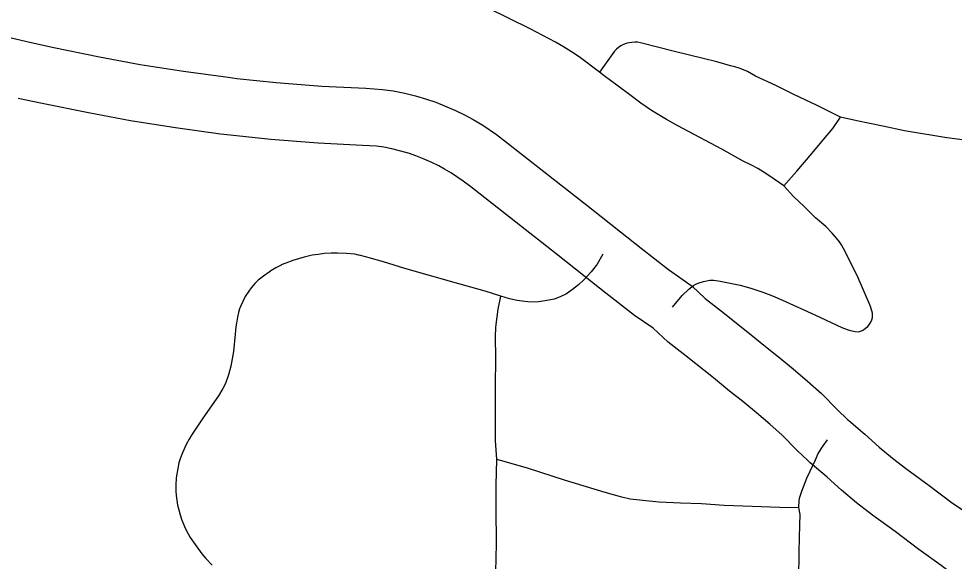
# Model space of a CAD drawing. Extents: x -19 to 366, y -4 to 359.
# Drawn here: x 147.247 to 148.022, y 194.29 to 194.739 of the extents above; entities that cross this region are included whole.
import ezdxf

# ---------------------------------------------------------------- set-up
doc = ezdxf.new("R2010")
doc.units = 0
for name, color, linetype in [('Level 10', 7, 'Continuous'), ('Level 33', 7, 'Continuous'), ('Level 60', 7, 'Continuous')]:
    doc.layers.add(name, color=color, linetype=linetype)

msp = doc.modelspace()

# ---------------------------------------------------------------- linework, layer by layer
at = {"layer": 'Level 10'}
for points in [[(147.24004, 194.72379), (147.25756, 194.71951), (147.27637, 194.71551), (147.31441, 194.70774), (147.34802, 194.70137), (147.38395, 194.69577), (147.42073, 194.6908), (147.42796, 194.68989), (147.46052, 194.6866), (147.49849, 194.68348), (147.53498, 194.68178), (147.54855, 194.68081), (147.55757, 194.67961), (147.56703, 194.67766), (147.57597, 194.67541), (147.58496, 194.67286), (147.59273, 194.67022), (147.60002, 194.66732), (147.60918, 194.66335), (147.61665, 194.65975), (147.62377, 194.65592), (147.63161, 194.65107), (147.64293, 194.64335), (147.65056, 194.63762), (147.72162, 194.582), (147.7457, 194.563)], [(147.71641, 194.52579), (147.69237, 194.54477), (147.62175, 194.60004), (147.61537, 194.60483), (147.6058, 194.61136), (147.60008, 194.6149), (147.59517, 194.61754), (147.58947, 194.62028), (147.58183, 194.6236), (147.57636, 194.62578), (147.57088, 194.62763), (147.56373, 194.62967), (147.55648, 194.63149), (147.54965, 194.63289), (147.54373, 194.63369), (147.53219, 194.63451), (147.49544, 194.63623), (147.4562, 194.63945), (147.42262, 194.64284), (147.4146, 194.64385), (147.37713, 194.64891), (147.33996, 194.65471), (147.30526, 194.66128), (147.26671, 194.66916), (147.24701, 194.67335)], [(147.7457, 194.563), (147.76288, 194.54947), (147.78546, 194.53169), (147.80501, 194.51783)], [(147.7727, 194.48321), (147.75729, 194.4936), (147.73359, 194.51228), (147.71641, 194.52579)], [(147.80501, 194.51783), (147.81586, 194.5077), (147.82929, 194.49731), (147.85265, 194.47888), (147.8658, 194.46792), (147.87663, 194.45948), (147.88878, 194.44944), (147.90052, 194.43935), (147.91214, 194.42903), (147.92534, 194.41566), (147.93387, 194.40764)], [(147.90052, 194.37403), (147.89228, 194.38176), (147.87954, 194.39465), (147.86937, 194.40369), (147.85826, 194.41324), (147.84699, 194.42256), (147.83609, 194.43105), (147.82282, 194.4421), (147.80014, 194.46), (147.78515, 194.47159), (147.7727, 194.48321)], [(147.93387, 194.40764), (147.93483, 194.40668), (147.9481, 194.39554), (147.96001, 194.38474), (147.97094, 194.3755), (147.98282, 194.36649), (148.00136, 194.35288), (148.02071, 194.33838), (148.07041, 194.30555)], [(148.02661, 194.2754), (148.01143, 194.28688), (147.9928, 194.30012), (147.97315, 194.31485), (147.95449, 194.32854), (147.94132, 194.33854), (147.92881, 194.34912), (147.91696, 194.35986), (147.90288, 194.37169), (147.90052, 194.37403)]]:
    msp.add_lwpolyline(points, dxfattribs=at)
at = {"layer": 'Level 33'}
for points in [[(147.72841, 194.69515), (147.71146, 194.70766), (147.70508, 194.71194), (147.69858, 194.71606), (147.692, 194.72001), (147.67081, 194.73098), (147.63624, 194.74812)], [(147.92795, 194.6579), (147.90862, 194.6675), (147.88928, 194.67663), (147.87438, 194.68404), (147.85749, 194.69184), (147.85431, 194.69381), (147.85101, 194.69557), (147.8476, 194.69711), (147.84408, 194.69843), (147.8405, 194.69951), (147.83685, 194.70035), (147.82562, 194.7036), (147.81428, 194.7065), (147.7905, 194.71225), (147.76231, 194.71941), (147.75993, 194.71977), (147.75751, 194.71988), (147.7551, 194.71975), (147.75272, 194.71936), (147.7504, 194.71873), (147.74824, 194.71788), (147.74617, 194.71681), (147.74422, 194.71552), (147.74241, 194.71404), (147.74076, 194.71238), (147.73932, 194.71055), (147.72841, 194.69515)], [(147.88097, 194.60088), (147.8694, 194.609), (147.86397, 194.61261), (147.85953, 194.61534), (147.85418, 194.6182), (147.84748, 194.62152), (147.82966, 194.63128), (147.79327, 194.65069), (147.78399, 194.65586), (147.77155, 194.6633), (147.7627, 194.66939), (147.75454, 194.67538), (147.74285, 194.68427), (147.7322, 194.69215), (147.72841, 194.69515)], [(147.88097, 194.60088), (147.89171, 194.61307), (147.90446, 194.6279), (147.91385, 194.63943), (147.92161, 194.64839), (147.92795, 194.6579)], [(148.36047, 194.55885), (148.3471, 194.56106), (148.28614, 194.57201), (148.26587, 194.57576), (148.25889, 194.57716), (148.25195, 194.57878), (148.24507, 194.58061), (148.23826, 194.58265), (148.23149, 194.58488), (148.19741, 194.59693), (148.18727, 194.60026), (148.17888, 194.60278), (148.16758, 194.6058), (148.12014, 194.61791), (148.09731, 194.62407), (148.05513, 194.63443), (148.047, 194.63614), (148.03757, 194.63783), (148.01614, 194.64075), (147.98087, 194.64642), (147.96295, 194.65033), (147.94143, 194.65467), (147.92795, 194.6579)], [(147.78886, 194.50052), (147.79688, 194.51031), (147.80241, 194.51549), (147.80609, 194.5184), (147.80818, 194.51961), (147.81019, 194.5205), (147.81451, 194.52184), (147.81971, 194.52286), (147.82303, 194.52282), (147.82828, 194.52214), (147.84496, 194.51878), (147.85371, 194.51631), (147.86452, 194.51266), (147.87152, 194.50994), (147.87992, 194.50626), (147.90657, 194.49426), (147.92912, 194.48389), (147.93336, 194.48214), (147.93628, 194.48114), (147.94023, 194.48036), (147.9426, 194.48029), (147.94374, 194.48047), (147.94547, 194.4811), (147.94708, 194.48194), (147.9487, 194.48309), (147.95046, 194.48461), (147.95194, 194.48649), (147.95303, 194.4882), (147.95382, 194.49009), (147.95438, 194.49207), (147.95453, 194.49339), (147.95434, 194.49573), (147.95313, 194.50038), (147.95231, 194.50255), (147.94255, 194.52474), (147.93216, 194.54609), (147.92892, 194.55205), (147.92719, 194.55456), (147.92458, 194.55774), (147.921, 194.56177), (147.91572, 194.56733), (147.90717, 194.57463), (147.89777, 194.58393), (147.88907, 194.59207), (147.88097, 194.60088)], [(147.52877, 194.5437), (147.52567, 194.54433), (147.51874, 194.54508), (147.5115, 194.54536), (147.5062, 194.54524), (147.50069, 194.54489), (147.49524, 194.54431), (147.49048, 194.54352), (147.48373, 194.54187), (147.47434, 194.53913), (147.46848, 194.53708), (147.46483, 194.53552)], [(147.64653, 194.50962), (147.6338, 194.51389), (147.612, 194.5198), (147.56705, 194.53253), (147.54942, 194.53824), (147.53772, 194.54143), (147.53562, 194.54197), (147.52941, 194.54357), (147.52877, 194.5437)], [(147.73106, 194.54439), (147.72648, 194.53605), (147.72566, 194.53495), (147.72157, 194.52979), (147.71512, 194.52299), (147.71107, 194.51915), (147.70607, 194.51512), (147.70099, 194.51174), (147.69576, 194.50901), (147.69079, 194.50733), (147.68347, 194.50578), (147.67795, 194.50509), (147.67154, 194.50484), (147.66656, 194.50515), (147.66021, 194.50598), (147.65382, 194.50748), (147.64653, 194.50962)], [(147.46483, 194.53552), (147.46462, 194.53542), (147.46024, 194.53311), (147.45615, 194.53054), (147.45478, 194.52968), (147.45, 194.52633), (147.44563, 194.52281), (147.44296, 194.5201), (147.4399, 194.51645), (147.43805, 194.51392), (147.43502, 194.5093)], [(147.43502, 194.5093), (147.43119, 194.50127), (147.43033, 194.4991), (147.42947, 194.49626), (147.42856, 194.49239), (147.42765, 194.48737), (147.42724, 194.48427), (147.4265, 194.47838), (147.42513, 194.46402), (147.4231, 194.45179), (147.42114, 194.44454), (147.41853, 194.4374), (147.41643, 194.43322), (147.4128, 194.42725), (147.39997, 194.40874), (147.39888, 194.40718), (147.39045, 194.39455), (147.38851, 194.39138), (147.38602, 194.3868), (147.38297, 194.38009), (147.38132, 194.37589), (147.38005, 194.37166), (147.37779, 194.35935), (147.37755, 194.35326), (147.37755, 194.34839), (147.3778, 194.34477), (147.37833, 194.34075), (147.37901, 194.33673), (147.37991, 194.33276), (147.381, 194.32885), (147.38225, 194.32509), (147.38536, 194.31774), (147.38768, 194.31314), (147.38945, 194.31008), (147.39201, 194.30612), (147.39616, 194.30027), (147.39915, 194.29635), (147.40232, 194.29256), (147.40757, 194.28714)], [(147.64331, 194.37443), (147.64236, 194.39015), (147.64225, 194.43339), (147.64242, 194.46026), (147.64214, 194.47446), (147.6421, 194.47645), (147.64241, 194.48343), (147.64271, 194.4863), (147.64446, 194.49886), (147.64653, 194.50962)], [(147.89351, 194.33474), (147.89372, 194.34052), (147.89423, 194.34321), (147.89588, 194.34829), (147.89996, 194.35901), (147.9072, 194.37434), (147.90939, 194.37944), (147.91351, 194.38577), (147.9172, 194.39083)], [(147.6423, 194.28067), (147.64275, 194.2895), (147.64313, 194.30844), (147.64316, 194.30917), (147.64287, 194.32981), (147.64285, 194.35322), (147.64331, 194.37443)], [(147.89351, 194.33474), (147.88537, 194.33461), (147.83174, 194.33647), (147.81282, 194.33773), (147.79533, 194.33835), (147.77766, 194.33924), (147.76676, 194.34022), (147.7538, 194.34179), (147.74687, 194.34325), (147.73308, 194.34717), (147.6994, 194.35747), (147.66963, 194.36697), (147.64937, 194.37284), (147.64331, 194.37443)], [(147.89349, 194.27522), (147.89373, 194.29825), (147.89436, 194.32055), (147.8946, 194.32903), (147.89351, 194.33474)]]:
    msp.add_lwpolyline(points, dxfattribs=at)
at = {"layer": 'Level 60'}
for points in [[(154.11585, 1.87092), (153.9063, 10.48743), (153.69602, 19.10409), (153.48501, 27.72087), (153.27327, 36.3378), (153.0608, 44.95486), (152.84759, 53.57206), (152.63366, 62.1894), (152.419, 70.80688), (152.20362, 79.42449), (151.98751, 88.04225), (151.77068, 96.66014), (151.55312, 105.27817), (151.33484, 113.89634), (151.11584, 122.51465), (150.89612, 131.13311), (150.67568, 139.7517), (150.45452, 148.37043), (150.23264, 156.98931), (150.01005, 165.60832), (149.78674, 174.22748), (149.56272, 182.84677), (149.33799, 191.46621), (149.11254, 200.0858), (148.88638, 208.70552), (148.65952, 217.32539), (148.43194, 225.9454), (148.20366, 234.56555), (147.97466, 243.18584), (147.74497, 251.80628), (147.51457, 260.42687), (147.28346, 269.04759), (147.05165, 277.66846), (146.81914, 286.28948), (146.58593, 294.91064), (146.35202, 303.53194), (146.11742, 312.15339), (145.88211, 320.77499), (145.64611, 329.39673), (145.40941, 338.01861), (145.17202, 346.64065)], [(0, 189.51617), (7.11214, 189.52059), (14.22427, 189.53386), (21.33637, 189.55597), (28.44845, 189.58693), (35.56048, 189.62672), (42.67245, 189.67537), (49.78436, 189.73285), (56.89619, 189.79918), (64.00793, 189.87436), (71.11958, 189.95838), (78.23111, 190.05124), (85.34253, 190.15294), (92.45381, 190.26349), (99.56495, 190.38288), (106.67593, 190.51112), (113.78675, 190.6482), (120.89739, 190.79412), (128.00785, 190.94888), (135.11811, 191.11248), (142.22816, 191.28493), (149.33799, 191.46621), (156.44759, 191.65634), (163.55694, 191.85531), (170.66605, 192.06312), (177.77489, 192.27977), (184.88345, 192.50526), (191.99173, 192.73959), (199.09971, 192.98276), (206.20739, 193.23477), (213.31474, 193.49561), (220.42177, 193.7653), (227.52845, 194.04382), (234.63479, 194.33118), (241.74076, 194.62738), (248.84635, 194.93241), (255.95157, 195.24628), (263.05638, 195.56898), (270.16079, 195.90052), (277.26478, 196.24089), (284.36834, 196.5901), (291.47147, 196.94814), (298.57414, 197.31501), (305.67635, 197.69072), (312.77809, 198.07525), (319.87934, 198.46862), (326.9801, 198.87082), (334.08035, 199.28185), (341.18009, 199.7017)]]:
    msp.add_spline(points, degree=3, dxfattribs=at)

doc.saveas('drawing.dxf')
